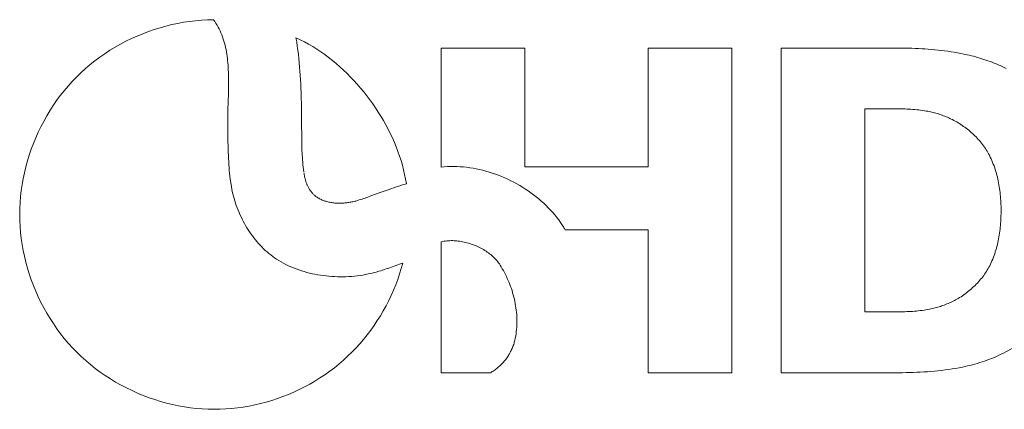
# Model space of a CAD drawing. Header units: millimetres. Extents: x 3925 to 5043, y -86 to 778.
# Tile 314 of 325: x 4852.53 to 4855.83, y 373.62 to 374.92. Entities that reach past the tile are written whole.
import ezdxf

# ---------------------------------------------------------------- set-up
doc = ezdxf.new("R2010")
doc.units = ezdxf.units.MM
doc.header["$LTSCALE"] = 46.255
doc.layers.add('H30K-IO-LABEDXF_CONTINUOUS_LINE', color=7, linetype='CONTINUOUS')

msp = doc.modelspace()

# ---------------------------------------------------------------- linework, layer by layer
at = {"layer": 'H30K-IO-LABEDXF_CONTINUOUS_LINE', "color": 7, "linetype": 'Continuous', "lineweight": 0}
for p, q in [((4854.2212, 374.8288), (4853.9409, 374.8288)), ((4853.9409, 374.8288), (4853.9409, 374.4302)), ((4854.2212, 374.4308), (4854.2212, 374.8288)), ((4854.9156, 374.8288), (4854.6352, 374.8288)), ((4854.6352, 374.8288), (4854.6352, 374.4308)), ((4854.9156, 373.7414), (4854.9156, 374.8288)), ((4855.081, 373.7414), (4855.081, 374.8288)), ((4853.2269, 374.6782), (4853.2272, 374.6938)), ((4853.4711, 374.6663), (4853.4718, 374.638)), ((4853.225, 374.6086), (4853.2254, 374.6239)), ((4853.4718, 374.638), (4853.4723, 374.6096)), ((4855.4516, 374.6257), (4855.3614, 374.6258)), ((4855.3614, 374.6258), (4855.3614, 373.9451)), ((4853.4723, 374.6096), (4853.4726, 374.5813)), ((4853.4726, 374.5813), (4853.473, 374.5256)), ((4853.2256, 374.5187), (4853.2253, 374.5486)), ((4853.226, 374.4988), (4853.2256, 374.5187)), ((4853.473, 374.5256), (4853.4732, 374.5097)), ((4854.6352, 374.4308), (4854.2212, 374.4308)), ((4853.733, 374.3439), (4853.7494, 374.3499)), ((4853.7052, 374.3337), (4853.733, 374.3439)), ((4854.3524, 374.2271), (4854.354, 374.2245)), ((4854.354, 374.2245), (4854.3563, 374.2206)), ((4854.3563, 374.2206), (4854.6352, 374.2206)), ((4854.6352, 374.2206), (4854.6352, 373.7414)), ((4853.9409, 374.1804), (4853.9409, 373.7414)), ((4853.8103, 374.1084), (4853.7863, 374.0996)), ((4855.3614, 373.9451), (4855.4514, 373.9451)), ((4855.4514, 373.9451), (4855.4642, 373.9451)), ((4855.4642, 373.9451), (4855.477, 373.9453)), ((4853.9409, 373.7414), (4854.1058, 373.7414)), ((4854.6352, 373.7414), (4854.9156, 373.7414)), ((4855.4763, 373.7414), (4855.081, 373.7414))]:
    msp.add_line(p, q, dxfattribs=at)
for points in [[(4853.1768, 374.924), (4853.1569, 374.9235), (4853.1369, 374.9225), (4853.1169, 374.9207), (4853.0969, 374.9184), (4853.0769, 374.9154), (4853.057, 374.9117), (4853.0371, 374.9075), (4853.0174, 374.9026), (4852.9977, 374.8971), (4852.9782, 374.891), (4852.9589, 374.8844), (4852.9397, 374.8771), (4852.9207, 374.8692), (4852.902, 374.8608), (4852.8835, 374.8518), (4852.8653, 374.8422), (4852.8474, 374.8321), (4852.8298, 374.8215), (4852.8125, 374.8102), (4852.7956, 374.7985), (4852.7791, 374.7862), (4852.763, 374.7734), (4852.7473, 374.7601), (4852.7321, 374.7463), (4852.7173, 374.732), (4852.7031, 374.7172), (4852.6893, 374.7019), (4852.676, 374.6861), (4852.6633, 374.67), (4852.6511, 374.6534), (4852.6394, 374.6365), (4852.6283, 374.6192), (4852.6177, 374.6015), (4852.6076, 374.5835), (4852.5981, 374.5653), (4852.5892, 374.5468), (4852.5808, 374.528), (4852.573, 374.509), (4852.5658, 374.4898), (4852.5592, 374.4704), (4852.5532, 374.4509), (4852.5478, 374.4312), (4852.543, 374.4114), (4852.5388, 374.3915), (4852.5353, 374.3715), (4852.5324, 374.3516), (4852.5301, 374.3315), (4852.5284, 374.3115), (4852.5275, 374.2915), (4852.5271, 374.2716)], [(4853.2272, 374.6938), (4853.2274, 374.7017), (4853.2274, 374.7095), (4853.2275, 374.7173), (4853.2275, 374.7251), (4853.2274, 374.7329), (4853.2272, 374.7406), (4853.227, 374.7484), (4853.2267, 374.7561), (4853.2263, 374.7638), (4853.2258, 374.7714), (4853.2252, 374.779), (4853.2245, 374.7866), (4853.2237, 374.7942), (4853.2227, 374.8016), (4853.2216, 374.8091), (4853.2204, 374.8164), (4853.2191, 374.8238), (4853.2176, 374.831), (4853.2159, 374.8382), (4853.2141, 374.8453), (4853.2121, 374.8524), (4853.2099, 374.8593), (4853.2075, 374.8662), (4853.205, 374.873), (4853.2022, 374.8797), (4853.1993, 374.8864), (4853.1961, 374.8929), (4853.1927, 374.8993), (4853.1891, 374.9056), (4853.1853, 374.9118), (4853.1812, 374.918), (4853.1768, 374.924)], [(4853.8241, 374.3745), (4853.8214, 374.39), (4853.8182, 374.4056), (4853.8146, 374.4211), (4853.8105, 374.4365), (4853.806, 374.4519), (4853.801, 374.4673), (4853.7957, 374.4825), (4853.7899, 374.4977), (4853.7837, 374.5128), (4853.7771, 374.5278), (4853.7701, 374.5427), (4853.7628, 374.5574), (4853.7551, 374.572), (4853.747, 374.5865), (4853.7386, 374.6007), (4853.7298, 374.6148), (4853.7207, 374.6288), (4853.7113, 374.6425), (4853.7015, 374.656), (4853.6915, 374.6693), (4853.6811, 374.6823), (4853.6705, 374.6951), (4853.6595, 374.7076), (4853.6483, 374.7199), (4853.6369, 374.7319), (4853.6252, 374.7436), (4853.6132, 374.755), (4853.601, 374.7661), (4853.5886, 374.7768), (4853.576, 374.7872), (4853.5631, 374.7973), (4853.5501, 374.807), (4853.5368, 374.8163), (4853.5234, 374.8253), (4853.5098, 374.8338), (4853.496, 374.8419), (4853.4821, 374.8497), (4853.468, 374.8569), (4853.4538, 374.8638)], [(4853.4538, 374.8638), (4853.4561, 374.8498), (4853.4582, 374.8358), (4853.4601, 374.8218), (4853.4618, 374.8077), (4853.4633, 374.7937), (4853.4647, 374.7796), (4853.4659, 374.7655), (4853.467, 374.7513), (4853.4679, 374.7372), (4853.4688, 374.723), (4853.4695, 374.7089), (4853.4701, 374.6947), (4853.4707, 374.6805), (4853.4711, 374.6663)], [(4855.081, 374.8288), (4855.4863, 374.8288), (4855.4973, 374.8287), (4855.5083, 374.8285), (4855.5193, 374.8282), (4855.5303, 374.8279), (4855.5413, 374.8274), (4855.5523, 374.8269), (4855.5633, 374.8262), (4855.5743, 374.8255), (4855.5853, 374.8246), (4855.5963, 374.8236), (4855.6072, 374.8225), (4855.6182, 374.8213), (4855.6291, 374.82), (4855.64, 374.8185), (4855.6508, 374.8169), (4855.6617, 374.8151), (4855.6725, 374.8132), (4855.6833, 374.8111), (4855.694, 374.8089), (4855.7047, 374.8066)], [(4855.7047, 374.8066), (4855.7118, 374.8049), (4855.7189, 374.8031), (4855.7259, 374.8013), (4855.7329, 374.7994), (4855.74, 374.7975), (4855.747, 374.7954), (4855.7539, 374.7933), (4855.7609, 374.7911), (4855.7678, 374.7888), (4855.7747, 374.7865), (4855.7816, 374.784), (4855.7885, 374.7815), (4855.7953, 374.7788), (4855.802, 374.7761), (4855.8087, 374.7733), (4855.8154, 374.7704), (4855.822, 374.7674), (4855.8286, 374.7643), (4855.8351, 374.761)], [(4853.2254, 374.6239), (4853.226, 374.647), (4853.2269, 374.6782)], [(4855.5679, 374.6181), (4855.5615, 374.6192), (4855.5551, 374.6201), (4855.5487, 374.6209), (4855.5422, 374.6217), (4855.5358, 374.6223), (4855.5293, 374.6229), (4855.5229, 374.6235), (4855.5164, 374.6239), (4855.51, 374.6243), (4855.5035, 374.6246), (4855.497, 374.6249), (4855.4905, 374.6251), (4855.484, 374.6253), (4855.4775, 374.6255), (4855.4711, 374.6256), (4855.4646, 374.6256), (4855.4516, 374.6257)], [(4855.6556, 374.5893), (4855.6514, 374.5913), (4855.6472, 374.5932), (4855.643, 374.5951), (4855.6388, 374.597), (4855.6345, 374.5988), (4855.6302, 374.6005), (4855.6259, 374.6022), (4855.6215, 374.6038), (4855.6171, 374.6053), (4855.6128, 374.6068), (4855.6083, 374.6082), (4855.6039, 374.6096), (4855.5994, 374.6109), (4855.595, 374.6121), (4855.5905, 374.6133), (4855.586, 374.6144), (4855.5815, 374.6154), (4855.577, 374.6164), (4855.5724, 374.6173), (4855.5679, 374.6181)], [(4853.2253, 374.5486), (4853.2249, 374.586), (4853.2249, 374.5934), (4853.225, 374.601), (4853.225, 374.6086)], [(4855.7794, 374.4697), (4855.7769, 374.4745), (4855.7743, 374.4792), (4855.7716, 374.4839), (4855.7687, 374.4885), (4855.7658, 374.493), (4855.7627, 374.4975), (4855.7596, 374.502), (4855.7563, 374.5063), (4855.7529, 374.5106), (4855.7495, 374.5149), (4855.7459, 374.5191), (4855.7423, 374.5232), (4855.7386, 374.5272), (4855.7348, 374.5312), (4855.7309, 374.5351), (4855.7269, 374.5389), (4855.7229, 374.5427), (4855.7188, 374.5464), (4855.7146, 374.55), (4855.7104, 374.5535), (4855.7061, 374.5569), (4855.7017, 374.5603), (4855.6973, 374.5636), (4855.6929, 374.5668), (4855.6883, 374.5699), (4855.6838, 374.5729), (4855.6792, 374.5759), (4855.6745, 374.5787), (4855.6698, 374.5815), (4855.6651, 374.5842), (4855.6604, 374.5868), (4855.6556, 374.5893)], [(4853.2335, 374.3897), (4853.2323, 374.3995), (4853.2312, 374.4094), (4853.2302, 374.4193), (4853.2294, 374.4292), (4853.2286, 374.4391), (4853.228, 374.4491), (4853.2274, 374.459), (4853.227, 374.4689), (4853.2266, 374.4789), (4853.2263, 374.4888), (4853.226, 374.4988)], [(4853.4732, 374.5097), (4853.4734, 374.5018), (4853.4736, 374.4939), (4853.4739, 374.4859), (4853.4742, 374.478), (4853.4747, 374.4701), (4853.4751, 374.4621), (4853.4757, 374.4542), (4853.4764, 374.4463), (4853.4772, 374.4384), (4853.478, 374.4305), (4853.479, 374.4227), (4853.4801, 374.4148)], [(4855.8186, 374.2862), (4855.8186, 374.2926), (4855.8185, 374.2991), (4855.8183, 374.3056), (4855.818, 374.3122), (4855.8176, 374.3187), (4855.8172, 374.3252), (4855.8167, 374.3318), (4855.816, 374.3383), (4855.8153, 374.3448), (4855.8145, 374.3514), (4855.8136, 374.3579), (4855.8126, 374.3644), (4855.8116, 374.3709), (4855.8104, 374.3773), (4855.8091, 374.3837), (4855.8077, 374.3902), (4855.8062, 374.3965), (4855.8046, 374.4029), (4855.8029, 374.4092), (4855.8011, 374.4155), (4855.7991, 374.4217), (4855.7971, 374.4279), (4855.7949, 374.434), (4855.7926, 374.4401), (4855.7902, 374.4462), (4855.7877, 374.4522), (4855.7851, 374.4581), (4855.7823, 374.4639), (4855.7794, 374.4697)], [(4853.9409, 374.4302), (4853.9513, 374.4312), (4853.9618, 374.432), (4853.9724, 374.4324), (4853.983, 374.4325), (4853.9937, 374.4323), (4854.0044, 374.4317), (4854.0152, 374.4309), (4854.026, 374.4298), (4854.0368, 374.4283), (4854.0476, 374.4266), (4854.0584, 374.4246), (4854.0692, 374.4223), (4854.0799, 374.4197), (4854.0907, 374.4168), (4854.1014, 374.4137), (4854.112, 374.4103), (4854.1226, 374.4066), (4854.1331, 374.4027), (4854.1435, 374.3986), (4854.1539, 374.3941), (4854.1641, 374.3895), (4854.1743, 374.3846), (4854.1843, 374.3795), (4854.1942, 374.3742), (4854.204, 374.3686), (4854.2136, 374.3628), (4854.2231, 374.3568), (4854.2324, 374.3506), (4854.2416, 374.3442), (4854.2505, 374.3376), (4854.2593, 374.3308), (4854.2679, 374.3239), (4854.2763, 374.3167), (4854.2845, 374.3093), (4854.2924, 374.3018), (4854.3001, 374.2941), (4854.3076, 374.2863), (4854.3148, 374.2783), (4854.3217, 374.2701), (4854.3284, 374.2618), (4854.3348, 374.2533), (4854.3409, 374.2447), (4854.3475, 374.2347)], [(4853.3885, 374.122), (4853.382, 374.1265), (4853.3756, 374.1311), (4853.3692, 374.1359), (4853.363, 374.1409), (4853.3569, 374.1461), (4853.3509, 374.1514), (4853.3451, 374.157), (4853.3393, 374.1627), (4853.3337, 374.1685), (4853.3282, 374.1745), (4853.3229, 374.1806), (4853.3177, 374.1869), (4853.3126, 374.1933), (4853.3076, 374.1999), (4853.3028, 374.2065), (4853.2981, 374.2133), (4853.2936, 374.2202), (4853.2892, 374.2272), (4853.2849, 374.2343), (4853.2808, 374.2414), (4853.2769, 374.2487), (4853.2731, 374.256), (4853.2695, 374.2635), (4853.266, 374.271), (4853.2627, 374.2785), (4853.2595, 374.2861), (4853.2565, 374.2938), (4853.2537, 374.3015), (4853.251, 374.3092), (4853.2485, 374.317), (4853.2462, 374.3248), (4853.244, 374.3327), (4853.242, 374.3405), (4853.2402, 374.3484), (4853.2386, 374.3562), (4853.2372, 374.3641), (4853.2359, 374.372), (4853.2335, 374.3897)], [(4853.4805, 374.411), (4853.4808, 374.4087), (4853.4812, 374.4065), (4853.4815, 374.4042), (4853.4819, 374.4019), (4853.4824, 374.3996), (4853.4828, 374.3973), (4853.4834, 374.395), (4853.4839, 374.3928), (4853.4845, 374.3905), (4853.4852, 374.3882), (4853.4858, 374.3859), (4853.4865, 374.3836), (4853.4873, 374.3814), (4853.4881, 374.3791), (4853.4889, 374.3769), (4853.4898, 374.3747), (4853.4907, 374.3725), (4853.4916, 374.3703), (4853.4926, 374.3681), (4853.4936, 374.366), (4853.4947, 374.3639), (4853.4958, 374.3618), (4853.4969, 374.3597), (4853.4981, 374.3577), (4853.4993, 374.3557), (4853.5006, 374.3537), (4853.5019, 374.3517), (4853.5032, 374.3498), (4853.5046, 374.348), (4853.506, 374.3461), (4853.5075, 374.3443), (4853.509, 374.3426), (4853.5106, 374.3409), (4853.5121, 374.3392), (4853.5138, 374.3376), (4853.5154, 374.3361), (4853.5171, 374.3346), (4853.5189, 374.3331), (4853.5207, 374.3317), (4853.5225, 374.3304), (4853.5244, 374.3291)], [(4853.7494, 374.3499), (4853.7659, 374.3557), (4853.7741, 374.3585), (4853.7824, 374.3613), (4853.7907, 374.3641), (4853.799, 374.3668), (4853.8074, 374.3694), (4853.8157, 374.372), (4853.8241, 374.3745)], [(4853.5244, 374.3291), (4853.5271, 374.3274), (4853.5299, 374.3257), (4853.5328, 374.3242), (4853.5357, 374.3227), (4853.5386, 374.3213), (4853.5416, 374.32), (4853.5447, 374.3188), (4853.5478, 374.3176), (4853.5509, 374.3166), (4853.554, 374.3156), (4853.5572, 374.3147), (4853.5604, 374.3138), (4853.5637, 374.3131), (4853.5669, 374.3124), (4853.5702, 374.3118), (4853.5736, 374.3112), (4853.5769, 374.3108), (4853.5803, 374.3104), (4853.5836, 374.31), (4853.587, 374.3098), (4853.5904, 374.3096), (4853.5939, 374.3094), (4853.5973, 374.3094), (4853.6007, 374.3094), (4853.6041, 374.3094), (4853.6075, 374.3095), (4853.611, 374.3097), (4853.6144, 374.3099), (4853.6178, 374.3102), (4853.6212, 374.3105), (4853.6246, 374.3109), (4853.628, 374.3114), (4853.6314, 374.3119), (4853.6347, 374.3124), (4853.638, 374.313), (4853.6414, 374.3137), (4853.6446, 374.3144), (4853.6479, 374.3151), (4853.6511, 374.3159), (4853.6543, 374.3167), (4853.6575, 374.3176), (4853.6606, 374.3185)], [(4853.6606, 374.3185), (4853.6656, 374.3201), (4853.6706, 374.3216), (4853.6756, 374.3233), (4853.6805, 374.3249), (4853.6855, 374.3266), (4853.6904, 374.3284), (4853.6953, 374.3301), (4853.7052, 374.3337)], [(4855.7828, 374.1047), (4855.7855, 374.1104), (4855.7881, 374.1163), (4855.7906, 374.1222), (4855.793, 374.1281), (4855.7952, 374.1341), (4855.7973, 374.1401), (4855.7993, 374.1462), (4855.8012, 374.1524), (4855.8029, 374.1585), (4855.8046, 374.1648), (4855.8062, 374.171), (4855.8076, 374.1773), (4855.809, 374.1836), (4855.8102, 374.1899), (4855.8114, 374.1963), (4855.8124, 374.2027), (4855.8134, 374.2091), (4855.8143, 374.2155), (4855.8151, 374.2219), (4855.8158, 374.2283), (4855.8164, 374.2348), (4855.8169, 374.2412), (4855.8174, 374.2476), (4855.8178, 374.2541), (4855.8181, 374.2605), (4855.8183, 374.2669), (4855.8185, 374.2734), (4855.8186, 374.2798), (4855.8186, 374.2862)], [(4852.5271, 374.2716), (4852.5275, 374.2515), (4852.5284, 374.2315), (4852.5301, 374.2114), (4852.5324, 374.1913), (4852.5353, 374.1713), (4852.5389, 374.1513), (4852.5431, 374.1314), (4852.5479, 374.1115), (4852.5534, 374.0918), (4852.5594, 374.0722), (4852.566, 374.0528), (4852.5733, 374.0335), (4852.5811, 374.0145), (4852.5895, 373.9956), (4852.5985, 373.9771), (4852.608, 373.9588), (4852.6181, 373.9408), (4852.6288, 373.9231), (4852.64, 373.9058), (4852.6517, 373.8888), (4852.664, 373.8722), (4852.6768, 373.856), (4852.6901, 373.8402), (4852.7039, 373.8249), (4852.7183, 373.8101), (4852.7331, 373.7958), (4852.7484, 373.7819), (4852.7641, 373.7686), (4852.7803, 373.7558), (4852.7969, 373.7436), (4852.8139, 373.7318), (4852.8312, 373.7206), (4852.8489, 373.71), (4852.8669, 373.6999), (4852.8852, 373.6903), (4852.9038, 373.6814), (4852.9226, 373.673), (4852.9417, 373.6652), (4852.9609, 373.6579), (4852.9803, 373.6513), (4852.9999, 373.6452), (4853.0196, 373.6398), (4853.0395, 373.635), (4853.0594, 373.6308), (4853.0794, 373.6272), (4853.0995, 373.6243), (4853.1195, 373.622), (4853.1396, 373.6203), (4853.1597, 373.6193), (4853.1797, 373.619)], [(4854.3475, 374.2347), (4854.3484, 374.2335), (4854.3492, 374.2322), (4854.35, 374.2309), (4854.3508, 374.2297), (4854.3516, 374.2284), (4854.3524, 374.2271)], [(4854.1383, 374.102), (4854.1358, 374.1058), (4854.1331, 374.1096), (4854.1302, 374.1133), (4854.1272, 374.1169), (4854.1241, 374.1205), (4854.1209, 374.1239), (4854.1175, 374.1273), (4854.1141, 374.1306), (4854.1105, 374.1338), (4854.1068, 374.137), (4854.103, 374.14), (4854.0991, 374.1429), (4854.0952, 374.1458), (4854.0911, 374.1486), (4854.0869, 374.1513), (4854.0827, 374.1539), (4854.0784, 374.1563), (4854.074, 374.1587), (4854.0696, 374.161), (4854.0651, 374.1632), (4854.0605, 374.1653), (4854.0559, 374.1673), (4854.0512, 374.1692), (4854.0465, 374.171), (4854.0418, 374.1726), (4854.037, 374.1742), (4854.0322, 374.1756), (4854.0273, 374.177), (4854.0225, 374.1782), (4854.0176, 374.1793), (4854.0127, 374.1803), (4854.0078, 374.1812), (4854.0029, 374.182), (4853.998, 374.1826), (4853.9931, 374.1831), (4853.9882, 374.1835), (4853.9833, 374.1838), (4853.9785, 374.1839), (4853.9737, 374.1839), (4853.9689, 374.1838), (4853.9641, 374.1836), (4853.9593, 374.1832), (4853.9547, 374.1827), (4853.95, 374.1821), (4853.9454, 374.1813), (4853.9409, 374.1804)], [(4853.7318, 374.0812), (4853.723, 374.0787), (4853.7141, 374.0764), (4853.7052, 374.0742), (4853.6961, 374.0722), (4853.687, 374.0704), (4853.6778, 374.0688), (4853.6686, 374.0674), (4853.6592, 374.0662), (4853.6499, 374.0651), (4853.6404, 374.0643), (4853.631, 374.0637), (4853.6215, 374.0632), (4853.612, 374.0629), (4853.6025, 374.0629), (4853.593, 374.063), (4853.5834, 374.0633), (4853.5739, 374.0638), (4853.5644, 374.0646), (4853.5549, 374.0655), (4853.5455, 374.0666), (4853.5361, 374.0679), (4853.5267, 374.0694), (4853.5174, 374.0712), (4853.5081, 374.0731), (4853.4989, 374.0752), (4853.4898, 374.0776), (4853.4807, 374.0801), (4853.4718, 374.0829), (4853.4629, 374.0858), (4853.4541, 374.089), (4853.4455, 374.0924), (4853.4369, 374.096), (4853.4285, 374.0998), (4853.4202, 374.1038), (4853.4121, 374.108), (4853.4041, 374.1125), (4853.3962, 374.1172), (4853.3885, 374.122)], [(4853.1797, 373.619), (4853.1991, 373.6193), (4853.2185, 373.6202), (4853.238, 373.6217), (4853.2574, 373.6239), (4853.2768, 373.6266), (4853.2962, 373.6299), (4853.3155, 373.6337), (4853.3347, 373.6382), (4853.3538, 373.6432), (4853.3727, 373.6488), (4853.3915, 373.655), (4853.4102, 373.6617), (4853.4286, 373.6689), (4853.4469, 373.6767), (4853.4649, 373.6851), (4853.4826, 373.694), (4853.5001, 373.7034), (4853.5173, 373.7134), (4853.5342, 373.7238), (4853.5507, 373.7348), (4853.5669, 373.7463), (4853.5827, 373.7583), (4853.5979, 373.7706), (4853.6126, 373.7833), (4853.627, 373.7965), (4853.6409, 373.8101), (4853.6545, 373.8241), (4853.6676, 373.8385), (4853.6803, 373.8533), (4853.6925, 373.8685), (4853.7043, 373.884), (4853.7156, 373.8998), (4853.7264, 373.916), (4853.7368, 373.9324), (4853.7466, 373.9491), (4853.756, 373.966), (4853.7648, 373.9832), (4853.7732, 374.0007), (4853.781, 374.0183), (4853.7882, 374.0361), (4853.795, 374.0541), (4853.8011, 374.0722), (4853.8067, 374.0905), (4853.8117, 374.1089)], [(4853.7863, 374.0996), (4853.7742, 374.0953), (4853.7682, 374.0932), (4853.7622, 374.0911), (4853.7561, 374.089), (4853.7501, 374.087), (4853.744, 374.085), (4853.7379, 374.0831), (4853.7318, 374.0812)], [(4854.186, 373.8436), (4854.1878, 373.8505), (4854.1893, 373.8574), (4854.1906, 373.8644), (4854.1918, 373.8715), (4854.1928, 373.8786), (4854.1935, 373.8858), (4854.1941, 373.893), (4854.1946, 373.9002), (4854.1948, 373.9075), (4854.1948, 373.9148), (4854.1947, 373.9221), (4854.1944, 373.9294), (4854.194, 373.9367), (4854.1933, 373.944), (4854.1925, 373.9513), (4854.1916, 373.9587), (4854.1905, 373.966), (4854.1892, 373.9733), (4854.1878, 373.9805), (4854.1862, 373.9878), (4854.1844, 373.995), (4854.1826, 374.0022), (4854.1805, 374.0093), (4854.1784, 374.0164), (4854.1761, 374.0234), (4854.1736, 374.0304), (4854.171, 374.0373), (4854.1683, 374.0441), (4854.1655, 374.0509), (4854.1625, 374.0576), (4854.1594, 374.0642), (4854.1562, 374.0708), (4854.1529, 374.0772), (4854.1494, 374.0836), (4854.1458, 374.0898), (4854.1421, 374.0959), (4854.1383, 374.102)], [(4855.6703, 373.9875), (4855.675, 373.9903), (4855.6796, 373.9931), (4855.6842, 373.996), (4855.6888, 373.9991), (4855.6933, 374.0022), (4855.6978, 374.0054), (4855.7022, 374.0087), (4855.7065, 374.0121), (4855.7108, 374.0155), (4855.7151, 374.0191), (4855.7192, 374.0227), (4855.7233, 374.0264), (4855.7274, 374.0302), (4855.7313, 374.0341), (4855.7352, 374.038), (4855.7391, 374.042), (4855.7428, 374.0461), (4855.7464, 374.0502), (4855.75, 374.0544), (4855.7535, 374.0587), (4855.7569, 374.063), (4855.7602, 374.0674), (4855.7634, 374.0719), (4855.7665, 374.0764), (4855.7695, 374.081), (4855.7724, 374.0856), (4855.7751, 374.0903), (4855.7778, 374.0951), (4855.7804, 374.0998), (4855.7828, 374.1047)], [(4855.5789, 373.9543), (4855.5835, 373.9552), (4855.588, 373.9562), (4855.5925, 373.9573), (4855.597, 373.9585), (4855.6015, 373.9597), (4855.606, 373.9609), (4855.6104, 373.9623), (4855.6149, 373.9637), (4855.6193, 373.9652), (4855.6237, 373.9667), (4855.628, 373.9683), (4855.6324, 373.97), (4855.6367, 373.9717), (4855.641, 373.9735), (4855.6453, 373.9753), (4855.6495, 373.9772), (4855.6538, 373.9792), (4855.6579, 373.9812), (4855.6621, 373.9832), (4855.6662, 373.9854), (4855.6703, 373.9875)], [(4855.477, 373.9453), (4855.4834, 373.9454), (4855.4899, 373.9456), (4855.4963, 373.9457), (4855.5027, 373.946), (4855.5091, 373.9463), (4855.5155, 373.9466), (4855.5219, 373.947), (4855.5283, 373.9475), (4855.5347, 373.9481), (4855.541, 373.9487), (4855.5474, 373.9494), (4855.5537, 373.9502), (4855.5601, 373.9511), (4855.5664, 373.952), (4855.5727, 373.9531), (4855.5789, 373.9543)], [(4854.1058, 373.7414), (4854.109, 373.7433), (4854.1122, 373.7452), (4854.1154, 373.7472), (4854.1185, 373.7493), (4854.1216, 373.7515), (4854.1246, 373.7537), (4854.1276, 373.7561), (4854.1306, 373.7585), (4854.1335, 373.7609), (4854.1363, 373.7635), (4854.1391, 373.7661), (4854.1419, 373.7688), (4854.1446, 373.7716), (4854.1472, 373.7744), (4854.1498, 373.7772), (4854.1523, 373.7802), (4854.1548, 373.7831), (4854.1571, 373.7862), (4854.1595, 373.7893), (4854.1617, 373.7924), (4854.1639, 373.7956), (4854.166, 373.7988), (4854.168, 373.802), (4854.17, 373.8053), (4854.1719, 373.8087), (4854.1737, 373.8121), (4854.1754, 373.8155), (4854.1771, 373.8189), (4854.1786, 373.8224), (4854.1801, 373.8258), (4854.1814, 373.8294), (4854.1827, 373.8329), (4854.1839, 373.8364), (4854.185, 373.84), (4854.186, 373.8436)], [(4855.8638, 373.8277), (4855.8565, 373.8233), (4855.8491, 373.8191), (4855.8416, 373.815), (4855.8341, 373.811), (4855.8264, 373.8071), (4855.8188, 373.8034), (4855.811, 373.7998), (4855.8032, 373.7963), (4855.7953, 373.7929), (4855.7874, 373.7896), (4855.7795, 373.7865), (4855.7714, 373.7835), (4855.7634, 373.7806), (4855.7553, 373.7778), (4855.7471, 373.7752), (4855.7389, 373.7727), (4855.7307, 373.7703), (4855.7225, 373.7681), (4855.7142, 373.766), (4855.7059, 373.764), (4855.6976, 373.7621), (4855.6893, 373.7604)], [(4855.6893, 373.7604), (4855.6776, 373.7581), (4855.6659, 373.7561), (4855.6542, 373.7542), (4855.6424, 373.7524), (4855.6307, 373.7508), (4855.6188, 373.7494), (4855.607, 373.7481), (4855.5952, 373.7469), (4855.5833, 373.7458), (4855.5715, 373.7449), (4855.5596, 373.7441), (4855.5477, 373.7434), (4855.5358, 373.7429), (4855.5239, 373.7424), (4855.512, 373.742), (4855.5001, 373.7417), (4855.4882, 373.7416), (4855.4763, 373.7414)]]:
    msp.add_lwpolyline(points, dxfattribs=at)

doc.saveas('drawing.dxf')
